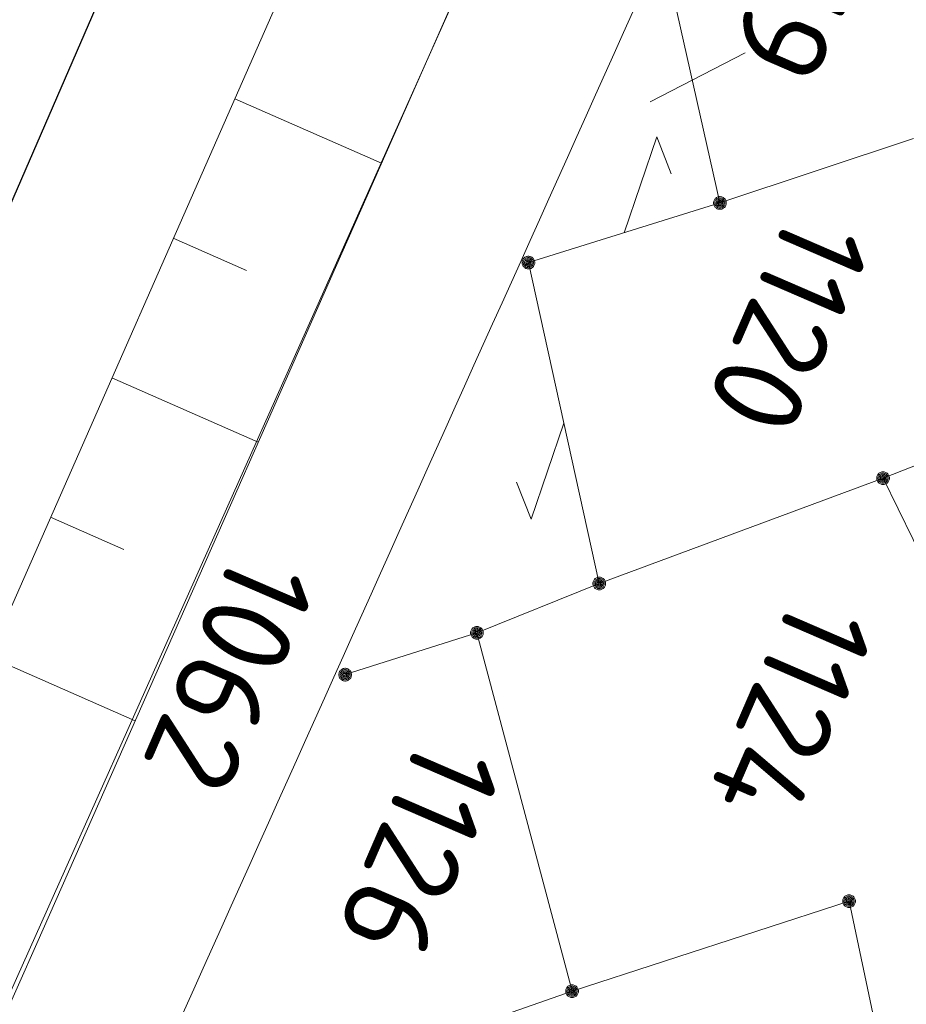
# Model space of a CAD drawing. Header units: metres. Extents: x 3425540 to 3446143, y 5432760 to 5444637.
# Tile 443 of 656: x 3436772 to 3436790, y 5443348 to 5443368. Entities that reach past the tile are written whole.
import ezdxf
from ezdxf.enums import TextEntityAlignment as Align

# ---------------------------------------------------------------- set-up
doc = ezdxf.new("R2010")
doc.units = ezdxf.units.M
for name, color, linetype, lineweight in [('B_Bestand', 9, 'Continuous', 18), ('B_Böschung', 9, 'Continuous', 18), ('B_Flurgrenzen', 9, 'Continuous', 18), ('B_Gleisachse', 9, 'Continuous', 25)]:
    doc.layers.add(name, color=color, linetype=linetype, lineweight=lineweight)
doc.styles.get("Standard").update_dxf_attribs({"font": 'isocpeur.ttf'})

msp = doc.modelspace()

# ---------------------------------------------------------------- linework, layer by layer
at = {"layer": 'B_Bestand'}
msp.add_open_spline([(3436785.637, 5443371.007), (3436781.716, 5443362.273), (3436777.796, 5443353.539), (3436773.875, 5443344.805), (3436771.678, 5443339.911), (3436769.14, 5443335.177), (3436766.843, 5443330.328), (3436763.016, 5443322.252), (3436759.121, 5443314.205), (3436755.547, 5443306.014), (3436754.904, 5443304.541), (3436754.261, 5443303.067), (3436753.618, 5443301.593)], degree=3, knots=[0, 0, 0, 0, 0.375688, 0.375688, 0.375688, 0.586214, 0.586214, 0.586214, 0.936905, 0.936905, 0.936905, 1, 1, 1, 1], dxfattribs=at)
at = {"layer": 'B_Böschung'}
for p, q in [((3436776.334, 5443366.019), (3436779.22, 5443364.75)), ((3436775.127, 5443363.272), (3436776.569, 5443362.639)), ((3436773.92, 5443360.526), (3436776.798, 5443359.261)), ((3436772.713, 5443357.779), (3436774.15, 5443357.147)), ((3436771.506, 5443355.032), (3436774.376, 5443353.771))]:
    msp.add_line(p, q, dxfattribs=at)
for points in [[(3436945.97, 5443756.784), (3436940.927, 5443744.952), (3436928.663, 5443716.355), (3436917.264, 5443689.609), (3436905.08, 5443661.248), (3436890.331, 5443627.313), (3436882.399, 5443609.076), (3436877.279, 5443597.589), (3436865.618, 5443570.921), (3436851.511, 5443538.607), (3436846.246, 5443526.542), (3436844.74, 5443523.002), (3436829.282, 5443487.109), (3436809.005, 5443440.008), (3436799.937, 5443419.58), (3436785.907, 5443387.796), (3436766.988, 5443344.755), (3436754.197, 5443315.679), (3436751.679, 5443309.895), (3436750.888, 5443309.067), (3436750.422, 5443309.114)], [(3436949.599, 5443755.213), (3436943.844, 5443739.775), (3436928.935, 5443705.578), (3436904.105, 5443648.88), (3436886.328, 5443608.486), (3436883.842, 5443603.534), (3436880.591, 5443595.52), (3436863.263, 5443557.28), (3436848.377, 5443521.878), (3436825.857, 5443468.664), (3436811.317, 5443436.606), (3436807.27, 5443427.302), (3436803.61, 5443420.851), (3436801.112, 5443415.272), (3436789.91, 5443388.974), (3436772.441, 5443349.386), (3436753.755, 5443307.835), (3436752.651, 5443307.312), (3436752.334, 5443307.398)]]:
    msp.add_lwpolyline(points, dxfattribs=at)
at = {"layer": 'B_Flurgrenzen'}
for p, q in [((3436811.316, 5443436.606), (3436709.999, 5443209.85)), ((3436784.759, 5443368.961), (3436785.881, 5443363.968)), ((3436786.379, 5443366.921), (3436784.512, 5443365.962)), ((3436785.881, 5443363.968), (3436789.693, 5443365.239)), ((3436782.113, 5443362.794), (3436785.881, 5443363.968)), ((3436782.113, 5443362.794), (3436783.507, 5443356.476)), ((3436789.091, 5443358.55), (3436790.696, 5443359.185)), ((3436783.507, 5443356.476), (3436789.091, 5443358.55)), ((3436789.091, 5443358.55), (3436794.272, 5443347.932)), ((3436781.1, 5443355.506), (3436783.507, 5443356.476)), ((3436778.508, 5443354.681), (3436781.1, 5443355.506)), ((3436781.1, 5443355.506), (3436782.972, 5443348.449)), ((3436782.972, 5443348.449), (3436788.422, 5443350.222)), ((3436788.422, 5443350.222), (3436789.357, 5443345.792)), ((3436779.127, 5443347.11), (3436782.972, 5443348.449))]:
    msp.add_line(p, q, dxfattribs=at)
for points in [[(3436783.998, 5443363.381), (3436784.641, 5443365.273), (3436784.925, 5443364.545)], [(3436786.006, 5443363.968), (3436786.005, 5443363.984), (3436786.002, 5443363.999), (3436785.997, 5443364.014), (3436785.99, 5443364.028), (3436785.982, 5443364.042), (3436785.973, 5443364.054), (3436785.961, 5443364.064), (3436785.948, 5443364.073), (3436785.934, 5443364.081), (3436785.919, 5443364.087), (3436785.905, 5443364.091), (3436785.889, 5443364.093), (3436785.873, 5443364.093), (3436785.857, 5443364.091), (3436785.843, 5443364.087), (3436785.828, 5443364.081), (3436785.814, 5443364.073), (3436785.801, 5443364.064), (3436785.789, 5443364.054), (3436785.78, 5443364.042), (3436785.772, 5443364.028), (3436785.765, 5443364.014), (3436785.76, 5443363.999), (3436785.757, 5443363.984), (3436785.756, 5443363.968), (3436785.757, 5443363.952), (3436785.76, 5443363.937), (3436785.765, 5443363.922), (3436785.772, 5443363.908), (3436785.78, 5443363.894), (3436785.789, 5443363.882), (3436785.801, 5443363.872), (3436785.814, 5443363.863), (3436785.828, 5443363.855), (3436785.843, 5443363.849), (3436785.857, 5443363.845), (3436785.873, 5443363.843), (3436785.889, 5443363.843), (3436785.905, 5443363.845), (3436785.919, 5443363.849), (3436785.934, 5443363.855), (3436785.948, 5443363.863), (3436785.961, 5443363.872), (3436785.973, 5443363.882), (3436785.982, 5443363.894), (3436785.99, 5443363.908), (3436785.997, 5443363.922), (3436786.002, 5443363.937), (3436786.005, 5443363.952), (3436786.006, 5443363.968)], [(3436785.981, 5443363.968), (3436785.98, 5443363.982), (3436785.977, 5443363.996), (3436785.973, 5443364.008), (3436785.967, 5443364.021), (3436785.958, 5443364.033), (3436785.948, 5443364.043), (3436785.937, 5443364.052), (3436785.925, 5443364.059), (3436785.912, 5443364.063), (3436785.899, 5443364.066), (3436785.885, 5443364.068), (3436785.87, 5443364.067), (3436785.856, 5443364.065), (3436785.844, 5443364.062), (3436785.831, 5443364.055), (3436785.819, 5443364.047), (3436785.809, 5443364.038), (3436785.799, 5443364.027), (3436785.792, 5443364.015), (3436785.787, 5443364.002), (3436785.783, 5443363.989), (3436785.781, 5443363.975), (3436785.781, 5443363.961), (3436785.783, 5443363.947), (3436785.787, 5443363.934), (3436785.792, 5443363.921), (3436785.799, 5443363.909), (3436785.809, 5443363.898), (3436785.819, 5443363.889), (3436785.831, 5443363.881), (3436785.844, 5443363.874), (3436785.856, 5443363.871), (3436785.87, 5443363.869), (3436785.885, 5443363.868), (3436785.899, 5443363.87), (3436785.912, 5443363.873), (3436785.925, 5443363.877), (3436785.937, 5443363.884), (3436785.948, 5443363.893), (3436785.958, 5443363.903), (3436785.967, 5443363.915), (3436785.973, 5443363.928), (3436785.977, 5443363.94), (3436785.98, 5443363.954), (3436785.981, 5443363.968)], [(3436785.957, 5443363.968), (3436785.956, 5443363.98), (3436785.953, 5443363.992), (3436785.948, 5443364.003), (3436785.942, 5443364.013), (3436785.933, 5443364.023), (3436785.924, 5443364.03), (3436785.913, 5443364.037), (3436785.902, 5443364.041), (3436785.89, 5443364.043), (3436785.878, 5443364.044), (3436785.866, 5443364.042), (3436785.854, 5443364.039), (3436785.844, 5443364.034), (3436785.833, 5443364.027), (3436785.824, 5443364.018), (3436785.817, 5443364.008), (3436785.811, 5443363.998), (3436785.807, 5443363.986), (3436785.805, 5443363.974), (3436785.805, 5443363.962), (3436785.807, 5443363.95), (3436785.811, 5443363.938), (3436785.817, 5443363.928), (3436785.824, 5443363.918), (3436785.833, 5443363.909), (3436785.843, 5443363.902), (3436785.854, 5443363.897), (3436785.866, 5443363.894), (3436785.878, 5443363.892), (3436785.89, 5443363.893), (3436785.902, 5443363.895), (3436785.913, 5443363.899), (3436785.924, 5443363.906), (3436785.933, 5443363.913), (3436785.942, 5443363.923), (3436785.948, 5443363.933), (3436785.953, 5443363.944), (3436785.956, 5443363.956), (3436785.957, 5443363.968)], [(3436785.932, 5443363.968), (3436785.931, 5443363.978), (3436785.928, 5443363.988), (3436785.923, 5443363.997), (3436785.917, 5443364.004), (3436785.91, 5443364.01), (3436785.901, 5443364.015), (3436785.891, 5443364.018), (3436785.881, 5443364.019), (3436785.871, 5443364.018), (3436785.861, 5443364.015), (3436785.852, 5443364.01), (3436785.845, 5443364.004), (3436785.839, 5443363.997), (3436785.834, 5443363.988), (3436785.831, 5443363.978), (3436785.83, 5443363.968), (3436785.831, 5443363.958), (3436785.834, 5443363.948), (3436785.839, 5443363.939), (3436785.845, 5443363.932), (3436785.852, 5443363.926), (3436785.861, 5443363.921), (3436785.871, 5443363.918), (3436785.881, 5443363.917), (3436785.891, 5443363.918), (3436785.901, 5443363.921), (3436785.91, 5443363.926), (3436785.917, 5443363.932), (3436785.923, 5443363.939), (3436785.928, 5443363.948), (3436785.931, 5443363.958), (3436785.932, 5443363.968)], [(3436785.908, 5443363.968), (3436785.907, 5443363.975), (3436785.904, 5443363.982), (3436785.899, 5443363.988), (3436785.893, 5443363.992), (3436785.886, 5443363.994), (3436785.879, 5443363.995), (3436785.872, 5443363.993), (3436785.865, 5443363.99), (3436785.86, 5443363.985), (3436785.856, 5443363.979), (3436785.854, 5443363.972), (3436785.854, 5443363.964), (3436785.856, 5443363.957), (3436785.86, 5443363.951), (3436785.865, 5443363.946), (3436785.872, 5443363.943), (3436785.879, 5443363.941), (3436785.886, 5443363.942), (3436785.893, 5443363.944), (3436785.899, 5443363.948), (3436785.904, 5443363.954), (3436785.907, 5443363.961), (3436785.908, 5443363.968)], [(3436782.238, 5443362.794), (3436782.237, 5443362.81), (3436782.234, 5443362.825), (3436782.229, 5443362.84), (3436782.222, 5443362.854), (3436782.214, 5443362.868), (3436782.205, 5443362.88), (3436782.193, 5443362.89), (3436782.18, 5443362.899), (3436782.166, 5443362.907), (3436782.151, 5443362.913), (3436782.137, 5443362.917), (3436782.121, 5443362.919), (3436782.105, 5443362.919), (3436782.089, 5443362.917), (3436782.075, 5443362.913), (3436782.06, 5443362.907), (3436782.046, 5443362.899), (3436782.033, 5443362.89), (3436782.021, 5443362.88), (3436782.012, 5443362.868), (3436782.004, 5443362.854), (3436781.997, 5443362.84), (3436781.992, 5443362.825), (3436781.989, 5443362.81), (3436781.988, 5443362.794), (3436781.989, 5443362.778), (3436781.992, 5443362.763), (3436781.997, 5443362.748), (3436782.004, 5443362.734), (3436782.012, 5443362.72), (3436782.021, 5443362.708), (3436782.033, 5443362.698), (3436782.046, 5443362.689), (3436782.06, 5443362.681), (3436782.075, 5443362.675), (3436782.089, 5443362.671), (3436782.105, 5443362.669), (3436782.121, 5443362.669), (3436782.137, 5443362.671), (3436782.151, 5443362.675), (3436782.166, 5443362.681), (3436782.18, 5443362.689), (3436782.193, 5443362.698), (3436782.205, 5443362.708), (3436782.214, 5443362.72), (3436782.222, 5443362.734), (3436782.229, 5443362.748), (3436782.234, 5443362.763), (3436782.237, 5443362.778), (3436782.238, 5443362.794)], [(3436782.213, 5443362.794), (3436782.212, 5443362.808), (3436782.209, 5443362.822), (3436782.205, 5443362.834), (3436782.199, 5443362.847), (3436782.19, 5443362.859), (3436782.18, 5443362.869), (3436782.169, 5443362.878), (3436782.157, 5443362.885), (3436782.144, 5443362.889), (3436782.131, 5443362.892), (3436782.117, 5443362.894), (3436782.102, 5443362.893), (3436782.088, 5443362.891), (3436782.076, 5443362.888), (3436782.063, 5443362.881), (3436782.051, 5443362.873), (3436782.041, 5443362.864), (3436782.031, 5443362.853), (3436782.024, 5443362.841), (3436782.019, 5443362.828), (3436782.015, 5443362.815), (3436782.013, 5443362.801), (3436782.013, 5443362.787), (3436782.015, 5443362.773), (3436782.019, 5443362.76), (3436782.024, 5443362.747), (3436782.031, 5443362.735), (3436782.041, 5443362.724), (3436782.051, 5443362.715), (3436782.063, 5443362.707), (3436782.076, 5443362.7), (3436782.088, 5443362.697), (3436782.102, 5443362.695), (3436782.117, 5443362.694), (3436782.131, 5443362.696), (3436782.144, 5443362.699), (3436782.157, 5443362.703), (3436782.169, 5443362.71), (3436782.18, 5443362.719), (3436782.19, 5443362.729), (3436782.199, 5443362.741), (3436782.205, 5443362.754), (3436782.209, 5443362.766), (3436782.212, 5443362.78), (3436782.213, 5443362.794)], [(3436782.189, 5443362.794), (3436782.188, 5443362.806), (3436782.185, 5443362.818), (3436782.18, 5443362.829), (3436782.174, 5443362.839), (3436782.165, 5443362.849), (3436782.156, 5443362.856), (3436782.145, 5443362.863), (3436782.134, 5443362.867), (3436782.122, 5443362.869), (3436782.11, 5443362.87), (3436782.098, 5443362.868), (3436782.086, 5443362.865), (3436782.076, 5443362.86), (3436782.065, 5443362.853), (3436782.056, 5443362.844), (3436782.049, 5443362.834), (3436782.043, 5443362.824), (3436782.039, 5443362.812), (3436782.037, 5443362.8), (3436782.037, 5443362.788), (3436782.039, 5443362.776), (3436782.043, 5443362.764), (3436782.049, 5443362.754), (3436782.056, 5443362.744), (3436782.065, 5443362.735), (3436782.075, 5443362.728), (3436782.086, 5443362.723), (3436782.098, 5443362.72), (3436782.11, 5443362.718), (3436782.122, 5443362.719), (3436782.134, 5443362.721), (3436782.145, 5443362.725), (3436782.156, 5443362.732), (3436782.165, 5443362.739), (3436782.174, 5443362.749), (3436782.18, 5443362.759), (3436782.185, 5443362.77), (3436782.188, 5443362.782), (3436782.189, 5443362.794)], [(3436782.164, 5443362.794), (3436782.163, 5443362.804), (3436782.16, 5443362.814), (3436782.155, 5443362.823), (3436782.149, 5443362.83), (3436782.142, 5443362.836), (3436782.133, 5443362.841), (3436782.123, 5443362.844), (3436782.113, 5443362.845), (3436782.103, 5443362.844), (3436782.093, 5443362.841), (3436782.084, 5443362.836), (3436782.077, 5443362.83), (3436782.071, 5443362.823), (3436782.066, 5443362.814), (3436782.063, 5443362.804), (3436782.062, 5443362.794), (3436782.063, 5443362.784), (3436782.066, 5443362.774), (3436782.071, 5443362.765), (3436782.077, 5443362.758), (3436782.084, 5443362.752), (3436782.093, 5443362.747), (3436782.103, 5443362.744), (3436782.113, 5443362.743), (3436782.123, 5443362.744), (3436782.133, 5443362.747), (3436782.142, 5443362.752), (3436782.149, 5443362.758), (3436782.155, 5443362.765), (3436782.16, 5443362.774), (3436782.163, 5443362.784), (3436782.164, 5443362.794)], [(3436782.14, 5443362.794), (3436782.139, 5443362.801), (3436782.136, 5443362.808), (3436782.131, 5443362.814), (3436782.125, 5443362.818), (3436782.118, 5443362.82), (3436782.111, 5443362.821), (3436782.104, 5443362.819), (3436782.097, 5443362.816), (3436782.092, 5443362.811), (3436782.088, 5443362.805), (3436782.086, 5443362.798), (3436782.086, 5443362.79), (3436782.088, 5443362.783), (3436782.092, 5443362.777), (3436782.097, 5443362.772), (3436782.104, 5443362.769), (3436782.111, 5443362.767), (3436782.118, 5443362.768), (3436782.125, 5443362.77), (3436782.131, 5443362.774), (3436782.136, 5443362.78), (3436782.139, 5443362.787), (3436782.14, 5443362.794)], [(3436782.809, 5443359.635), (3436782.166, 5443357.743), (3436781.882, 5443358.471)], [(3436789.216, 5443358.55), (3436789.215, 5443358.566), (3436789.212, 5443358.581), (3436789.207, 5443358.596), (3436789.2, 5443358.61), (3436789.192, 5443358.624), (3436789.183, 5443358.636), (3436789.171, 5443358.646), (3436789.158, 5443358.655), (3436789.144, 5443358.663), (3436789.129, 5443358.669), (3436789.115, 5443358.673), (3436789.099, 5443358.675), (3436789.083, 5443358.675), (3436789.067, 5443358.673), (3436789.053, 5443358.669), (3436789.038, 5443358.663), (3436789.024, 5443358.655), (3436789.011, 5443358.646), (3436788.999, 5443358.636), (3436788.99, 5443358.624), (3436788.982, 5443358.61), (3436788.975, 5443358.596), (3436788.97, 5443358.581), (3436788.967, 5443358.566), (3436788.966, 5443358.55), (3436788.967, 5443358.534), (3436788.97, 5443358.519), (3436788.975, 5443358.504), (3436788.982, 5443358.49), (3436788.99, 5443358.476), (3436788.999, 5443358.464), (3436789.011, 5443358.454), (3436789.024, 5443358.445), (3436789.038, 5443358.437), (3436789.053, 5443358.431), (3436789.067, 5443358.427), (3436789.083, 5443358.425), (3436789.099, 5443358.425), (3436789.115, 5443358.427), (3436789.129, 5443358.431), (3436789.144, 5443358.437), (3436789.158, 5443358.445), (3436789.171, 5443358.454), (3436789.183, 5443358.464), (3436789.192, 5443358.476), (3436789.2, 5443358.49), (3436789.207, 5443358.504), (3436789.212, 5443358.519), (3436789.215, 5443358.534), (3436789.216, 5443358.55)], [(3436789.191, 5443358.55), (3436789.19, 5443358.564), (3436789.187, 5443358.578), (3436789.183, 5443358.59), (3436789.177, 5443358.603), (3436789.168, 5443358.615), (3436789.158, 5443358.625), (3436789.147, 5443358.634), (3436789.135, 5443358.641), (3436789.122, 5443358.645), (3436789.109, 5443358.648), (3436789.095, 5443358.65), (3436789.08, 5443358.649), (3436789.066, 5443358.647), (3436789.054, 5443358.644), (3436789.041, 5443358.637), (3436789.029, 5443358.629), (3436789.019, 5443358.62), (3436789.009, 5443358.609), (3436789.002, 5443358.597), (3436788.997, 5443358.584), (3436788.993, 5443358.571), (3436788.991, 5443358.557), (3436788.991, 5443358.543), (3436788.993, 5443358.529), (3436788.997, 5443358.516), (3436789.002, 5443358.503), (3436789.009, 5443358.491), (3436789.019, 5443358.48), (3436789.029, 5443358.471), (3436789.041, 5443358.463), (3436789.054, 5443358.456), (3436789.066, 5443358.453), (3436789.08, 5443358.451), (3436789.095, 5443358.45), (3436789.109, 5443358.452), (3436789.122, 5443358.455), (3436789.135, 5443358.459), (3436789.147, 5443358.466), (3436789.158, 5443358.475), (3436789.168, 5443358.485), (3436789.177, 5443358.497), (3436789.183, 5443358.51), (3436789.187, 5443358.522), (3436789.19, 5443358.536), (3436789.191, 5443358.55)], [(3436789.167, 5443358.55), (3436789.166, 5443358.562), (3436789.163, 5443358.574), (3436789.158, 5443358.585), (3436789.152, 5443358.595), (3436789.143, 5443358.605), (3436789.134, 5443358.612), (3436789.123, 5443358.619), (3436789.112, 5443358.623), (3436789.1, 5443358.625), (3436789.088, 5443358.626), (3436789.076, 5443358.624), (3436789.064, 5443358.621), (3436789.054, 5443358.616), (3436789.043, 5443358.609), (3436789.034, 5443358.6), (3436789.027, 5443358.59), (3436789.021, 5443358.58), (3436789.017, 5443358.568), (3436789.015, 5443358.556), (3436789.015, 5443358.544), (3436789.017, 5443358.532), (3436789.021, 5443358.52), (3436789.027, 5443358.51), (3436789.034, 5443358.5), (3436789.043, 5443358.491), (3436789.053, 5443358.484), (3436789.064, 5443358.479), (3436789.076, 5443358.476), (3436789.088, 5443358.474), (3436789.1, 5443358.475), (3436789.112, 5443358.477), (3436789.123, 5443358.481), (3436789.134, 5443358.488), (3436789.143, 5443358.495), (3436789.152, 5443358.505), (3436789.158, 5443358.515), (3436789.163, 5443358.526), (3436789.166, 5443358.538), (3436789.167, 5443358.55)], [(3436789.142, 5443358.55), (3436789.141, 5443358.56), (3436789.138, 5443358.57), (3436789.133, 5443358.579), (3436789.127, 5443358.586), (3436789.12, 5443358.592), (3436789.111, 5443358.597), (3436789.101, 5443358.6), (3436789.091, 5443358.601), (3436789.081, 5443358.6), (3436789.071, 5443358.597), (3436789.062, 5443358.592), (3436789.055, 5443358.586), (3436789.049, 5443358.579), (3436789.044, 5443358.57), (3436789.041, 5443358.56), (3436789.04, 5443358.55), (3436789.041, 5443358.54), (3436789.044, 5443358.53), (3436789.049, 5443358.521), (3436789.055, 5443358.514), (3436789.062, 5443358.508), (3436789.071, 5443358.503), (3436789.081, 5443358.5), (3436789.091, 5443358.499), (3436789.101, 5443358.5), (3436789.111, 5443358.503), (3436789.12, 5443358.508), (3436789.127, 5443358.514), (3436789.133, 5443358.521), (3436789.138, 5443358.53), (3436789.141, 5443358.54), (3436789.142, 5443358.55)], [(3436789.118, 5443358.55), (3436789.117, 5443358.557), (3436789.114, 5443358.564), (3436789.109, 5443358.57), (3436789.103, 5443358.574), (3436789.096, 5443358.576), (3436789.089, 5443358.577), (3436789.082, 5443358.575), (3436789.075, 5443358.572), (3436789.07, 5443358.567), (3436789.066, 5443358.561), (3436789.064, 5443358.554), (3436789.064, 5443358.546), (3436789.066, 5443358.539), (3436789.07, 5443358.533), (3436789.075, 5443358.528), (3436789.082, 5443358.525), (3436789.089, 5443358.523), (3436789.096, 5443358.524), (3436789.103, 5443358.526), (3436789.109, 5443358.53), (3436789.114, 5443358.536), (3436789.117, 5443358.543), (3436789.118, 5443358.55)], [(3436783.632, 5443356.476), (3436783.631, 5443356.492), (3436783.628, 5443356.507), (3436783.623, 5443356.522), (3436783.616, 5443356.536), (3436783.608, 5443356.55), (3436783.599, 5443356.562), (3436783.587, 5443356.572), (3436783.574, 5443356.581), (3436783.56, 5443356.589), (3436783.545, 5443356.595), (3436783.531, 5443356.599), (3436783.515, 5443356.601), (3436783.499, 5443356.601), (3436783.483, 5443356.599), (3436783.469, 5443356.595), (3436783.454, 5443356.589), (3436783.44, 5443356.581), (3436783.427, 5443356.572), (3436783.415, 5443356.562), (3436783.406, 5443356.55), (3436783.398, 5443356.536), (3436783.391, 5443356.522), (3436783.386, 5443356.507), (3436783.383, 5443356.492), (3436783.382, 5443356.476), (3436783.383, 5443356.46), (3436783.386, 5443356.445), (3436783.391, 5443356.43), (3436783.398, 5443356.416), (3436783.406, 5443356.402), (3436783.415, 5443356.39), (3436783.427, 5443356.38), (3436783.44, 5443356.371), (3436783.454, 5443356.363), (3436783.469, 5443356.357), (3436783.483, 5443356.353), (3436783.499, 5443356.351), (3436783.515, 5443356.351), (3436783.531, 5443356.353), (3436783.545, 5443356.357), (3436783.56, 5443356.363), (3436783.574, 5443356.371), (3436783.587, 5443356.38), (3436783.599, 5443356.39), (3436783.608, 5443356.402), (3436783.616, 5443356.416), (3436783.623, 5443356.43), (3436783.628, 5443356.445), (3436783.631, 5443356.46), (3436783.632, 5443356.476)], [(3436783.607, 5443356.476), (3436783.606, 5443356.49), (3436783.603, 5443356.504), (3436783.599, 5443356.516), (3436783.593, 5443356.529), (3436783.584, 5443356.541), (3436783.574, 5443356.551), (3436783.563, 5443356.56), (3436783.551, 5443356.567), (3436783.538, 5443356.571), (3436783.525, 5443356.574), (3436783.511, 5443356.576), (3436783.496, 5443356.575), (3436783.482, 5443356.573), (3436783.47, 5443356.57), (3436783.457, 5443356.563), (3436783.445, 5443356.555), (3436783.435, 5443356.546), (3436783.425, 5443356.535), (3436783.418, 5443356.523), (3436783.413, 5443356.51), (3436783.409, 5443356.497), (3436783.407, 5443356.483), (3436783.407, 5443356.469), (3436783.409, 5443356.455), (3436783.413, 5443356.442), (3436783.418, 5443356.429), (3436783.425, 5443356.417), (3436783.435, 5443356.406), (3436783.445, 5443356.397), (3436783.457, 5443356.389), (3436783.47, 5443356.382), (3436783.482, 5443356.379), (3436783.496, 5443356.377), (3436783.511, 5443356.376), (3436783.525, 5443356.378), (3436783.538, 5443356.381), (3436783.551, 5443356.385), (3436783.563, 5443356.392), (3436783.574, 5443356.401), (3436783.584, 5443356.411), (3436783.593, 5443356.423), (3436783.599, 5443356.436), (3436783.603, 5443356.448), (3436783.606, 5443356.462), (3436783.607, 5443356.476)], [(3436783.583, 5443356.476), (3436783.582, 5443356.488), (3436783.579, 5443356.5), (3436783.574, 5443356.511), (3436783.568, 5443356.521), (3436783.559, 5443356.531), (3436783.55, 5443356.538), (3436783.539, 5443356.545), (3436783.528, 5443356.549), (3436783.516, 5443356.551), (3436783.504, 5443356.552), (3436783.492, 5443356.55), (3436783.48, 5443356.547), (3436783.47, 5443356.542), (3436783.459, 5443356.535), (3436783.45, 5443356.526), (3436783.443, 5443356.516), (3436783.437, 5443356.506), (3436783.433, 5443356.494), (3436783.431, 5443356.482), (3436783.431, 5443356.47), (3436783.433, 5443356.458), (3436783.437, 5443356.446), (3436783.443, 5443356.436), (3436783.45, 5443356.426), (3436783.459, 5443356.417), (3436783.469, 5443356.41), (3436783.48, 5443356.405), (3436783.492, 5443356.402), (3436783.504, 5443356.4), (3436783.516, 5443356.401), (3436783.528, 5443356.403), (3436783.539, 5443356.407), (3436783.55, 5443356.414), (3436783.559, 5443356.421), (3436783.568, 5443356.431), (3436783.574, 5443356.441), (3436783.579, 5443356.452), (3436783.582, 5443356.464), (3436783.583, 5443356.476)], [(3436783.558, 5443356.476), (3436783.557, 5443356.486), (3436783.554, 5443356.496), (3436783.549, 5443356.505), (3436783.543, 5443356.512), (3436783.536, 5443356.518), (3436783.527, 5443356.523), (3436783.517, 5443356.526), (3436783.507, 5443356.527), (3436783.497, 5443356.526), (3436783.487, 5443356.523), (3436783.478, 5443356.518), (3436783.471, 5443356.512), (3436783.465, 5443356.505), (3436783.46, 5443356.496), (3436783.457, 5443356.486), (3436783.456, 5443356.476), (3436783.457, 5443356.466), (3436783.46, 5443356.456), (3436783.465, 5443356.447), (3436783.471, 5443356.44), (3436783.478, 5443356.434), (3436783.487, 5443356.429), (3436783.497, 5443356.426), (3436783.507, 5443356.425), (3436783.517, 5443356.426), (3436783.527, 5443356.429), (3436783.536, 5443356.434), (3436783.543, 5443356.44), (3436783.549, 5443356.447), (3436783.554, 5443356.456), (3436783.557, 5443356.466), (3436783.558, 5443356.476)], [(3436783.534, 5443356.476), (3436783.533, 5443356.483), (3436783.53, 5443356.49), (3436783.525, 5443356.496), (3436783.519, 5443356.5), (3436783.512, 5443356.502), (3436783.505, 5443356.503), (3436783.498, 5443356.501), (3436783.491, 5443356.498), (3436783.486, 5443356.493), (3436783.482, 5443356.487), (3436783.48, 5443356.48), (3436783.48, 5443356.472), (3436783.482, 5443356.465), (3436783.486, 5443356.459), (3436783.491, 5443356.454), (3436783.498, 5443356.451), (3436783.505, 5443356.449), (3436783.512, 5443356.45), (3436783.519, 5443356.452), (3436783.525, 5443356.456), (3436783.53, 5443356.462), (3436783.533, 5443356.469), (3436783.534, 5443356.476)], [(3436781.225, 5443355.506), (3436781.224, 5443355.522), (3436781.221, 5443355.537), (3436781.216, 5443355.552), (3436781.209, 5443355.566), (3436781.201, 5443355.58), (3436781.192, 5443355.592), (3436781.18, 5443355.602), (3436781.167, 5443355.611), (3436781.153, 5443355.619), (3436781.138, 5443355.625), (3436781.124, 5443355.629), (3436781.108, 5443355.631), (3436781.092, 5443355.631), (3436781.076, 5443355.629), (3436781.062, 5443355.625), (3436781.047, 5443355.619), (3436781.033, 5443355.611), (3436781.02, 5443355.602), (3436781.008, 5443355.592), (3436780.999, 5443355.58), (3436780.991, 5443355.566), (3436780.984, 5443355.552), (3436780.979, 5443355.537), (3436780.976, 5443355.522), (3436780.975, 5443355.506), (3436780.976, 5443355.49), (3436780.979, 5443355.475), (3436780.984, 5443355.46), (3436780.991, 5443355.446), (3436780.999, 5443355.432), (3436781.008, 5443355.42), (3436781.02, 5443355.41), (3436781.033, 5443355.401), (3436781.047, 5443355.393), (3436781.062, 5443355.387), (3436781.076, 5443355.383), (3436781.092, 5443355.381), (3436781.108, 5443355.381), (3436781.124, 5443355.383), (3436781.138, 5443355.387), (3436781.153, 5443355.393), (3436781.167, 5443355.401), (3436781.18, 5443355.41), (3436781.192, 5443355.42), (3436781.201, 5443355.432), (3436781.209, 5443355.446), (3436781.216, 5443355.46), (3436781.221, 5443355.475), (3436781.224, 5443355.49), (3436781.225, 5443355.506)], [(3436781.2, 5443355.506), (3436781.199, 5443355.52), (3436781.196, 5443355.534), (3436781.192, 5443355.546), (3436781.186, 5443355.559), (3436781.177, 5443355.571), (3436781.167, 5443355.581), (3436781.156, 5443355.59), (3436781.144, 5443355.597), (3436781.131, 5443355.601), (3436781.118, 5443355.604), (3436781.104, 5443355.606), (3436781.089, 5443355.605), (3436781.075, 5443355.603), (3436781.063, 5443355.6), (3436781.05, 5443355.593), (3436781.038, 5443355.585), (3436781.028, 5443355.576), (3436781.018, 5443355.565), (3436781.011, 5443355.553), (3436781.006, 5443355.54), (3436781.002, 5443355.527), (3436781, 5443355.513), (3436781, 5443355.499), (3436781.002, 5443355.485), (3436781.006, 5443355.472), (3436781.011, 5443355.459), (3436781.018, 5443355.447), (3436781.028, 5443355.436), (3436781.038, 5443355.427), (3436781.05, 5443355.419), (3436781.063, 5443355.412), (3436781.075, 5443355.409), (3436781.089, 5443355.407), (3436781.104, 5443355.406), (3436781.118, 5443355.408), (3436781.131, 5443355.411), (3436781.144, 5443355.415), (3436781.156, 5443355.422), (3436781.167, 5443355.431), (3436781.177, 5443355.441), (3436781.186, 5443355.453), (3436781.192, 5443355.466), (3436781.196, 5443355.478), (3436781.199, 5443355.492), (3436781.2, 5443355.506)], [(3436781.176, 5443355.506), (3436781.175, 5443355.518), (3436781.172, 5443355.53), (3436781.167, 5443355.541), (3436781.161, 5443355.551), (3436781.152, 5443355.561), (3436781.143, 5443355.568), (3436781.132, 5443355.575), (3436781.121, 5443355.579), (3436781.109, 5443355.581), (3436781.097, 5443355.582), (3436781.085, 5443355.58), (3436781.073, 5443355.577), (3436781.063, 5443355.572), (3436781.052, 5443355.565), (3436781.043, 5443355.556), (3436781.036, 5443355.546), (3436781.03, 5443355.536), (3436781.026, 5443355.524), (3436781.024, 5443355.512), (3436781.024, 5443355.5), (3436781.026, 5443355.488), (3436781.03, 5443355.476), (3436781.036, 5443355.466), (3436781.043, 5443355.456), (3436781.052, 5443355.447), (3436781.062, 5443355.44), (3436781.073, 5443355.435), (3436781.085, 5443355.432), (3436781.097, 5443355.43), (3436781.109, 5443355.431), (3436781.121, 5443355.433), (3436781.132, 5443355.437), (3436781.143, 5443355.444), (3436781.152, 5443355.451), (3436781.161, 5443355.461), (3436781.167, 5443355.471), (3436781.172, 5443355.482), (3436781.175, 5443355.494), (3436781.176, 5443355.506)], [(3436781.151, 5443355.506), (3436781.15, 5443355.516), (3436781.147, 5443355.526), (3436781.142, 5443355.535), (3436781.136, 5443355.542), (3436781.129, 5443355.548), (3436781.12, 5443355.553), (3436781.11, 5443355.556), (3436781.1, 5443355.557), (3436781.09, 5443355.556), (3436781.08, 5443355.553), (3436781.071, 5443355.548), (3436781.064, 5443355.542), (3436781.058, 5443355.535), (3436781.053, 5443355.526), (3436781.05, 5443355.516), (3436781.049, 5443355.506), (3436781.05, 5443355.496), (3436781.053, 5443355.486), (3436781.058, 5443355.477), (3436781.064, 5443355.47), (3436781.071, 5443355.464), (3436781.08, 5443355.459), (3436781.09, 5443355.456), (3436781.1, 5443355.455), (3436781.11, 5443355.456), (3436781.12, 5443355.459), (3436781.129, 5443355.464), (3436781.136, 5443355.47), (3436781.142, 5443355.477), (3436781.147, 5443355.486), (3436781.15, 5443355.496), (3436781.151, 5443355.506)], [(3436781.127, 5443355.506), (3436781.126, 5443355.513), (3436781.123, 5443355.52), (3436781.118, 5443355.526), (3436781.112, 5443355.53), (3436781.105, 5443355.532), (3436781.098, 5443355.533), (3436781.091, 5443355.531), (3436781.084, 5443355.528), (3436781.079, 5443355.523), (3436781.075, 5443355.517), (3436781.073, 5443355.51), (3436781.073, 5443355.502), (3436781.075, 5443355.495), (3436781.079, 5443355.489), (3436781.084, 5443355.484), (3436781.091, 5443355.481), (3436781.098, 5443355.479), (3436781.105, 5443355.48), (3436781.112, 5443355.482), (3436781.118, 5443355.486), (3436781.123, 5443355.492), (3436781.126, 5443355.499), (3436781.127, 5443355.506)], [(3436778.633, 5443354.681), (3436778.632, 5443354.697), (3436778.629, 5443354.712), (3436778.624, 5443354.727), (3436778.617, 5443354.741), (3436778.609, 5443354.755), (3436778.6, 5443354.767), (3436778.588, 5443354.777), (3436778.575, 5443354.786), (3436778.561, 5443354.794), (3436778.546, 5443354.8), (3436778.532, 5443354.804), (3436778.516, 5443354.806), (3436778.5, 5443354.806), (3436778.484, 5443354.804), (3436778.47, 5443354.8), (3436778.455, 5443354.794), (3436778.441, 5443354.786), (3436778.428, 5443354.777), (3436778.416, 5443354.767), (3436778.407, 5443354.755), (3436778.399, 5443354.741), (3436778.392, 5443354.727), (3436778.387, 5443354.712), (3436778.384, 5443354.697), (3436778.383, 5443354.681), (3436778.384, 5443354.665), (3436778.387, 5443354.65), (3436778.392, 5443354.635), (3436778.399, 5443354.621), (3436778.407, 5443354.607), (3436778.416, 5443354.595), (3436778.428, 5443354.585), (3436778.441, 5443354.576), (3436778.455, 5443354.568), (3436778.47, 5443354.562), (3436778.484, 5443354.558), (3436778.5, 5443354.556), (3436778.516, 5443354.556), (3436778.532, 5443354.558), (3436778.546, 5443354.562), (3436778.561, 5443354.568), (3436778.575, 5443354.576), (3436778.588, 5443354.585), (3436778.6, 5443354.595), (3436778.609, 5443354.607), (3436778.617, 5443354.621), (3436778.624, 5443354.635), (3436778.629, 5443354.65), (3436778.632, 5443354.665), (3436778.633, 5443354.681)], [(3436778.608, 5443354.681), (3436778.607, 5443354.695), (3436778.604, 5443354.709), (3436778.6, 5443354.721), (3436778.594, 5443354.734), (3436778.585, 5443354.746), (3436778.575, 5443354.756), (3436778.564, 5443354.765), (3436778.552, 5443354.772), (3436778.539, 5443354.776), (3436778.526, 5443354.779), (3436778.512, 5443354.781), (3436778.497, 5443354.78), (3436778.483, 5443354.778), (3436778.471, 5443354.775), (3436778.458, 5443354.768), (3436778.446, 5443354.76), (3436778.436, 5443354.751), (3436778.426, 5443354.74), (3436778.419, 5443354.728), (3436778.414, 5443354.715), (3436778.41, 5443354.702), (3436778.408, 5443354.688), (3436778.408, 5443354.674), (3436778.41, 5443354.66), (3436778.414, 5443354.647), (3436778.419, 5443354.634), (3436778.426, 5443354.622), (3436778.436, 5443354.611), (3436778.446, 5443354.602), (3436778.458, 5443354.594), (3436778.471, 5443354.587), (3436778.483, 5443354.584), (3436778.497, 5443354.582), (3436778.512, 5443354.581), (3436778.526, 5443354.583), (3436778.539, 5443354.586), (3436778.552, 5443354.59), (3436778.564, 5443354.597), (3436778.575, 5443354.606), (3436778.585, 5443354.616), (3436778.594, 5443354.628), (3436778.6, 5443354.641), (3436778.604, 5443354.653), (3436778.607, 5443354.667), (3436778.608, 5443354.681)], [(3436778.584, 5443354.681), (3436778.583, 5443354.693), (3436778.58, 5443354.705), (3436778.575, 5443354.716), (3436778.569, 5443354.726), (3436778.56, 5443354.736), (3436778.551, 5443354.743), (3436778.54, 5443354.75), (3436778.529, 5443354.754), (3436778.517, 5443354.756), (3436778.505, 5443354.757), (3436778.493, 5443354.755), (3436778.481, 5443354.752), (3436778.471, 5443354.747), (3436778.46, 5443354.74), (3436778.451, 5443354.731), (3436778.444, 5443354.721), (3436778.438, 5443354.711), (3436778.434, 5443354.699), (3436778.432, 5443354.687), (3436778.432, 5443354.675), (3436778.434, 5443354.663), (3436778.438, 5443354.651), (3436778.444, 5443354.641), (3436778.451, 5443354.631), (3436778.46, 5443354.622), (3436778.47, 5443354.615), (3436778.481, 5443354.61), (3436778.493, 5443354.607), (3436778.505, 5443354.605), (3436778.517, 5443354.606), (3436778.529, 5443354.608), (3436778.54, 5443354.612), (3436778.551, 5443354.619), (3436778.56, 5443354.626), (3436778.569, 5443354.636), (3436778.575, 5443354.646), (3436778.58, 5443354.657), (3436778.583, 5443354.669), (3436778.584, 5443354.681)], [(3436778.559, 5443354.681), (3436778.558, 5443354.691), (3436778.555, 5443354.701), (3436778.55, 5443354.71), (3436778.544, 5443354.717), (3436778.537, 5443354.723), (3436778.528, 5443354.728), (3436778.518, 5443354.731), (3436778.508, 5443354.732), (3436778.498, 5443354.731), (3436778.488, 5443354.728), (3436778.479, 5443354.723), (3436778.472, 5443354.717), (3436778.466, 5443354.71), (3436778.461, 5443354.701), (3436778.458, 5443354.691), (3436778.457, 5443354.681), (3436778.458, 5443354.671), (3436778.461, 5443354.661), (3436778.466, 5443354.652), (3436778.472, 5443354.645), (3436778.479, 5443354.639), (3436778.488, 5443354.634), (3436778.498, 5443354.631), (3436778.508, 5443354.63), (3436778.518, 5443354.631), (3436778.528, 5443354.634), (3436778.537, 5443354.639), (3436778.544, 5443354.645), (3436778.55, 5443354.652), (3436778.555, 5443354.661), (3436778.558, 5443354.671), (3436778.559, 5443354.681)], [(3436778.535, 5443354.681), (3436778.534, 5443354.688), (3436778.531, 5443354.695), (3436778.526, 5443354.701), (3436778.52, 5443354.705), (3436778.513, 5443354.707), (3436778.506, 5443354.708), (3436778.499, 5443354.706), (3436778.492, 5443354.703), (3436778.487, 5443354.698), (3436778.483, 5443354.692), (3436778.481, 5443354.685), (3436778.481, 5443354.677), (3436778.483, 5443354.67), (3436778.487, 5443354.664), (3436778.492, 5443354.659), (3436778.499, 5443354.656), (3436778.506, 5443354.654), (3436778.513, 5443354.655), (3436778.52, 5443354.657), (3436778.526, 5443354.661), (3436778.531, 5443354.667), (3436778.534, 5443354.674), (3436778.535, 5443354.681)], [(3436788.547, 5443350.222), (3436788.546, 5443350.238), (3436788.543, 5443350.253), (3436788.538, 5443350.268), (3436788.531, 5443350.282), (3436788.523, 5443350.296), (3436788.514, 5443350.308), (3436788.502, 5443350.318), (3436788.489, 5443350.327), (3436788.475, 5443350.335), (3436788.46, 5443350.341), (3436788.446, 5443350.345), (3436788.43, 5443350.347), (3436788.414, 5443350.347), (3436788.398, 5443350.345), (3436788.384, 5443350.341), (3436788.369, 5443350.335), (3436788.355, 5443350.327), (3436788.342, 5443350.318), (3436788.33, 5443350.308), (3436788.321, 5443350.296), (3436788.313, 5443350.282), (3436788.306, 5443350.268), (3436788.301, 5443350.253), (3436788.298, 5443350.238), (3436788.297, 5443350.222), (3436788.298, 5443350.206), (3436788.301, 5443350.191), (3436788.306, 5443350.176), (3436788.313, 5443350.162), (3436788.321, 5443350.148), (3436788.33, 5443350.136), (3436788.342, 5443350.126), (3436788.355, 5443350.117), (3436788.369, 5443350.109), (3436788.384, 5443350.103), (3436788.398, 5443350.099), (3436788.414, 5443350.097), (3436788.43, 5443350.097), (3436788.446, 5443350.099), (3436788.46, 5443350.103), (3436788.475, 5443350.109), (3436788.489, 5443350.117), (3436788.502, 5443350.126), (3436788.514, 5443350.136), (3436788.523, 5443350.148), (3436788.531, 5443350.162), (3436788.538, 5443350.176), (3436788.543, 5443350.191), (3436788.546, 5443350.206), (3436788.547, 5443350.222)], [(3436788.522, 5443350.222), (3436788.521, 5443350.236), (3436788.518, 5443350.25), (3436788.514, 5443350.262), (3436788.508, 5443350.275), (3436788.499, 5443350.287), (3436788.489, 5443350.297), (3436788.478, 5443350.306), (3436788.466, 5443350.313), (3436788.453, 5443350.317), (3436788.44, 5443350.32), (3436788.426, 5443350.322), (3436788.411, 5443350.321), (3436788.397, 5443350.319), (3436788.385, 5443350.316), (3436788.372, 5443350.309), (3436788.36, 5443350.301), (3436788.35, 5443350.292), (3436788.34, 5443350.281), (3436788.333, 5443350.269), (3436788.328, 5443350.256), (3436788.324, 5443350.243), (3436788.322, 5443350.229), (3436788.322, 5443350.215), (3436788.324, 5443350.201), (3436788.328, 5443350.188), (3436788.333, 5443350.175), (3436788.34, 5443350.163), (3436788.35, 5443350.152), (3436788.36, 5443350.143), (3436788.372, 5443350.135), (3436788.385, 5443350.128), (3436788.397, 5443350.125), (3436788.411, 5443350.123), (3436788.426, 5443350.122), (3436788.44, 5443350.124), (3436788.453, 5443350.127), (3436788.466, 5443350.131), (3436788.478, 5443350.138), (3436788.489, 5443350.147), (3436788.499, 5443350.157), (3436788.508, 5443350.169), (3436788.514, 5443350.182), (3436788.518, 5443350.194), (3436788.521, 5443350.208), (3436788.522, 5443350.222)], [(3436788.498, 5443350.222), (3436788.497, 5443350.234), (3436788.494, 5443350.246), (3436788.489, 5443350.257), (3436788.483, 5443350.267), (3436788.474, 5443350.277), (3436788.465, 5443350.284), (3436788.454, 5443350.291), (3436788.443, 5443350.295), (3436788.431, 5443350.297), (3436788.419, 5443350.298), (3436788.407, 5443350.296), (3436788.395, 5443350.293), (3436788.385, 5443350.288), (3436788.374, 5443350.281), (3436788.365, 5443350.272), (3436788.358, 5443350.262), (3436788.352, 5443350.252), (3436788.348, 5443350.24), (3436788.346, 5443350.228), (3436788.346, 5443350.216), (3436788.348, 5443350.204), (3436788.352, 5443350.192), (3436788.358, 5443350.182), (3436788.365, 5443350.172), (3436788.374, 5443350.163), (3436788.384, 5443350.156), (3436788.395, 5443350.151), (3436788.407, 5443350.148), (3436788.419, 5443350.146), (3436788.431, 5443350.147), (3436788.443, 5443350.149), (3436788.454, 5443350.153), (3436788.465, 5443350.16), (3436788.474, 5443350.167), (3436788.483, 5443350.177), (3436788.489, 5443350.187), (3436788.494, 5443350.198), (3436788.497, 5443350.21), (3436788.498, 5443350.222)], [(3436788.473, 5443350.222), (3436788.472, 5443350.232), (3436788.469, 5443350.242), (3436788.464, 5443350.251), (3436788.458, 5443350.258), (3436788.451, 5443350.264), (3436788.442, 5443350.269), (3436788.432, 5443350.272), (3436788.422, 5443350.273), (3436788.412, 5443350.272), (3436788.402, 5443350.269), (3436788.393, 5443350.264), (3436788.386, 5443350.258), (3436788.38, 5443350.251), (3436788.375, 5443350.242), (3436788.372, 5443350.232), (3436788.371, 5443350.222), (3436788.372, 5443350.212), (3436788.375, 5443350.202), (3436788.38, 5443350.193), (3436788.386, 5443350.186), (3436788.393, 5443350.18), (3436788.402, 5443350.175), (3436788.412, 5443350.172), (3436788.422, 5443350.171), (3436788.432, 5443350.172), (3436788.442, 5443350.175), (3436788.451, 5443350.18), (3436788.458, 5443350.186), (3436788.464, 5443350.193), (3436788.469, 5443350.202), (3436788.472, 5443350.212), (3436788.473, 5443350.222)], [(3436788.449, 5443350.222), (3436788.448, 5443350.229), (3436788.445, 5443350.236), (3436788.44, 5443350.242), (3436788.434, 5443350.246), (3436788.427, 5443350.248), (3436788.42, 5443350.249), (3436788.413, 5443350.247), (3436788.406, 5443350.244), (3436788.401, 5443350.239), (3436788.397, 5443350.233), (3436788.395, 5443350.226), (3436788.395, 5443350.218), (3436788.397, 5443350.211), (3436788.401, 5443350.205), (3436788.406, 5443350.2), (3436788.413, 5443350.197), (3436788.42, 5443350.195), (3436788.427, 5443350.196), (3436788.434, 5443350.198), (3436788.44, 5443350.202), (3436788.445, 5443350.208), (3436788.448, 5443350.215), (3436788.449, 5443350.222)], [(3436783.097, 5443348.449), (3436783.096, 5443348.465), (3436783.093, 5443348.48), (3436783.088, 5443348.495), (3436783.081, 5443348.509), (3436783.073, 5443348.523), (3436783.064, 5443348.535), (3436783.052, 5443348.545), (3436783.039, 5443348.554), (3436783.025, 5443348.562), (3436783.01, 5443348.568), (3436782.996, 5443348.572), (3436782.98, 5443348.574), (3436782.964, 5443348.574), (3436782.948, 5443348.572), (3436782.934, 5443348.568), (3436782.919, 5443348.562), (3436782.905, 5443348.554), (3436782.892, 5443348.545), (3436782.88, 5443348.535), (3436782.871, 5443348.523), (3436782.863, 5443348.509), (3436782.856, 5443348.495), (3436782.851, 5443348.48), (3436782.848, 5443348.465), (3436782.847, 5443348.449), (3436782.848, 5443348.433), (3436782.851, 5443348.418), (3436782.856, 5443348.403), (3436782.863, 5443348.389), (3436782.871, 5443348.375), (3436782.88, 5443348.363), (3436782.892, 5443348.353), (3436782.905, 5443348.344), (3436782.919, 5443348.336), (3436782.934, 5443348.33), (3436782.948, 5443348.326), (3436782.964, 5443348.324), (3436782.98, 5443348.324), (3436782.996, 5443348.326), (3436783.01, 5443348.33), (3436783.025, 5443348.336), (3436783.039, 5443348.344), (3436783.052, 5443348.353), (3436783.064, 5443348.363), (3436783.073, 5443348.375), (3436783.081, 5443348.389), (3436783.088, 5443348.403), (3436783.093, 5443348.418), (3436783.096, 5443348.433), (3436783.097, 5443348.449)], [(3436783.072, 5443348.449), (3436783.071, 5443348.463), (3436783.068, 5443348.477), (3436783.064, 5443348.489), (3436783.058, 5443348.502), (3436783.049, 5443348.514), (3436783.039, 5443348.524), (3436783.028, 5443348.533), (3436783.016, 5443348.54), (3436783.003, 5443348.544), (3436782.99, 5443348.547), (3436782.976, 5443348.549), (3436782.961, 5443348.548), (3436782.947, 5443348.546), (3436782.935, 5443348.543), (3436782.922, 5443348.536), (3436782.91, 5443348.528), (3436782.9, 5443348.519), (3436782.89, 5443348.508), (3436782.883, 5443348.496), (3436782.878, 5443348.483), (3436782.874, 5443348.47), (3436782.872, 5443348.456), (3436782.872, 5443348.442), (3436782.874, 5443348.428), (3436782.878, 5443348.415), (3436782.883, 5443348.402), (3436782.89, 5443348.39), (3436782.9, 5443348.379), (3436782.91, 5443348.37), (3436782.922, 5443348.362), (3436782.935, 5443348.355), (3436782.947, 5443348.352), (3436782.961, 5443348.35), (3436782.976, 5443348.349), (3436782.99, 5443348.351), (3436783.003, 5443348.354), (3436783.016, 5443348.358), (3436783.028, 5443348.365), (3436783.039, 5443348.374), (3436783.049, 5443348.384), (3436783.058, 5443348.396), (3436783.064, 5443348.409), (3436783.068, 5443348.421), (3436783.071, 5443348.435), (3436783.072, 5443348.449)], [(3436783.048, 5443348.449), (3436783.047, 5443348.461), (3436783.044, 5443348.473), (3436783.039, 5443348.484), (3436783.033, 5443348.494), (3436783.024, 5443348.504), (3436783.015, 5443348.511), (3436783.004, 5443348.518), (3436782.993, 5443348.522), (3436782.981, 5443348.524), (3436782.969, 5443348.525), (3436782.957, 5443348.523), (3436782.945, 5443348.52), (3436782.935, 5443348.515), (3436782.924, 5443348.508), (3436782.915, 5443348.499), (3436782.908, 5443348.489), (3436782.902, 5443348.479), (3436782.898, 5443348.467), (3436782.896, 5443348.455), (3436782.896, 5443348.443), (3436782.898, 5443348.431), (3436782.902, 5443348.419), (3436782.908, 5443348.409), (3436782.915, 5443348.399), (3436782.924, 5443348.39), (3436782.934, 5443348.383), (3436782.945, 5443348.378), (3436782.957, 5443348.375), (3436782.969, 5443348.373), (3436782.981, 5443348.374), (3436782.993, 5443348.376), (3436783.004, 5443348.38), (3436783.015, 5443348.387), (3436783.024, 5443348.394), (3436783.033, 5443348.404), (3436783.039, 5443348.414), (3436783.044, 5443348.425), (3436783.047, 5443348.437), (3436783.048, 5443348.449)], [(3436783.023, 5443348.449), (3436783.022, 5443348.459), (3436783.019, 5443348.469), (3436783.014, 5443348.478), (3436783.008, 5443348.485), (3436783.001, 5443348.491), (3436782.992, 5443348.496), (3436782.982, 5443348.499), (3436782.972, 5443348.5), (3436782.962, 5443348.499), (3436782.952, 5443348.496), (3436782.943, 5443348.491), (3436782.936, 5443348.485), (3436782.93, 5443348.478), (3436782.925, 5443348.469), (3436782.922, 5443348.459), (3436782.921, 5443348.449), (3436782.922, 5443348.439), (3436782.925, 5443348.429), (3436782.93, 5443348.42), (3436782.936, 5443348.413), (3436782.943, 5443348.407), (3436782.952, 5443348.402), (3436782.962, 5443348.399), (3436782.972, 5443348.398), (3436782.982, 5443348.399), (3436782.992, 5443348.402), (3436783.001, 5443348.407), (3436783.008, 5443348.413), (3436783.014, 5443348.42), (3436783.019, 5443348.429), (3436783.022, 5443348.439), (3436783.023, 5443348.449)], [(3436782.999, 5443348.449), (3436782.998, 5443348.456), (3436782.995, 5443348.463), (3436782.99, 5443348.469), (3436782.984, 5443348.473), (3436782.977, 5443348.475), (3436782.97, 5443348.476), (3436782.963, 5443348.474), (3436782.956, 5443348.471), (3436782.951, 5443348.466), (3436782.947, 5443348.46), (3436782.945, 5443348.453), (3436782.945, 5443348.445), (3436782.947, 5443348.438), (3436782.951, 5443348.432), (3436782.956, 5443348.427), (3436782.963, 5443348.424), (3436782.97, 5443348.422), (3436782.977, 5443348.423), (3436782.984, 5443348.425), (3436782.99, 5443348.429), (3436782.995, 5443348.435), (3436782.998, 5443348.442), (3436782.999, 5443348.449)]]:
    msp.add_lwpolyline(points, dxfattribs=at)
at = {"layer": 'B_Gleisachse'}
msp.add_line((3436943.198, 5443758.877), (3436693.879, 5443184.001), dxfattribs=at)

# ---------------------------------------------------------------- texts
at = {"layer": 'B_Flurgrenzen'}
for s, p in [('1119', (3436787.641, 5443368.385)), ('1120', (3436787.237, 5443361.57)), ('1062', (3436776.236, 5443354.706)), ('1124', (3436787.288, 5443353.948)), ('1126', (3436779.971, 5443351.223))]:
    msp.add_text(s, height=1.8, rotation=246.6, dxfattribs=at).set_placement(p, align=Align.MIDDLE)

doc.saveas('drawing.dxf')
